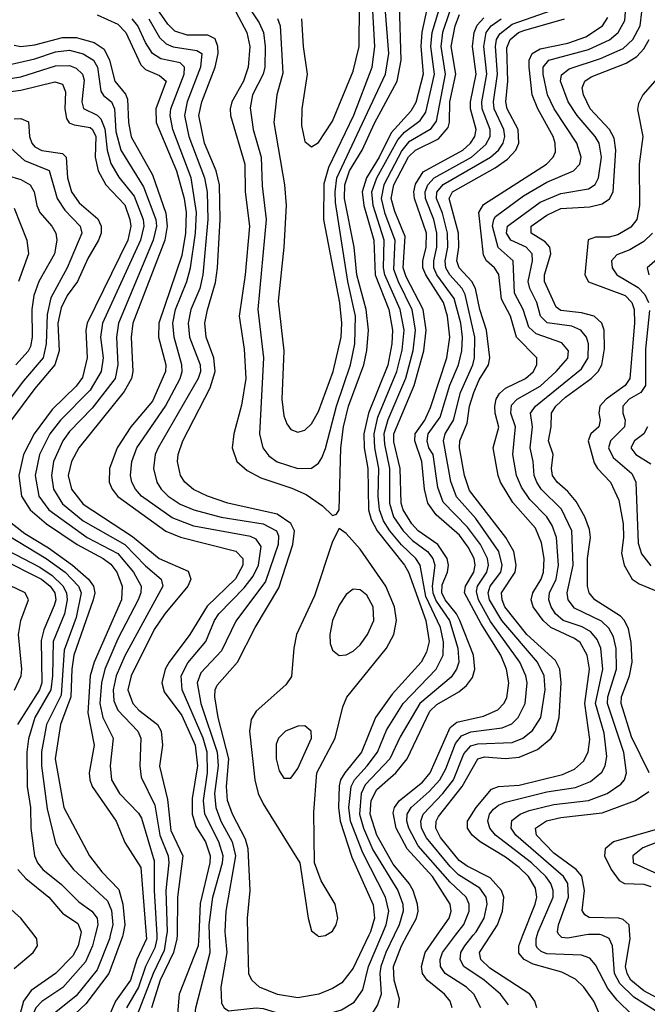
# Model space of a CAD drawing. Header units: inches. Extents: x 884549 to 1028252, y 526810 to 653624.
# Tile 391 of 656: x 904246 to 906060, y 629801 to 632647. Entities that reach past the tile are written whole.
import ezdxf

# ---------------------------------------------------------------- set-up
doc = ezdxf.new("R2010")
doc.units = ezdxf.units.IN
doc.header["$MEASUREMENT"] = 0
doc.layers.add('A9602', color=7, linetype='Continuous')
doc.layers.add('A9603', color=7, linetype='Continuous')

msp = doc.modelspace()

# ---------------------------------------------------------------- linework, layer by layer
at = {"layer": 'A9602', "color": 5}
for points, elevation in [([(904507.9, 630000), (904505.5, 629990), (904470, 629900.6), (904410, 629825), (904346.1, 629773.9), (904325.7, 629750), (904312.6, 629710), (904298.7, 629610), (904285.3, 629550), (904247.1, 629432.9), (904202.7, 629350)], 2760), ([(904230, 629903.8), (904285.2, 629950), (904297.8, 629970), (904295.9, 629990), (904288.2, 630000)], 2680), ([(904464.6, 630000), (904456.6, 629970), (904436.6, 629923.4), (904371, 629849), (904310, 629808.6), (904293.3, 629790), (904284.4, 629770), (904262.4, 629610), (904232.3, 629527.7)], 2740), ([(904422.1, 630000), (904415.7, 629970), (904399.5, 629940.5), (904350, 629889.3), (904279.9, 629840.1), (904257.3, 629810), (904247.1, 629770), (904241.5, 629670)], 2720), ([(904544.5, 630000), (904543.8, 629996.2), (904504.2, 629890), (904437.8, 629802.2), (904375.6, 629744.4)], 2780), ([(904612.3, 630000), (904613.1, 629990), (904584.8, 629930), (904566.3, 629870), (904523, 629810), (904501, 629759)], 2820), ([(904642.5, 630000), (904643.1, 629990), (904636.5, 629963.5), (904610, 629910), (904589.7, 629850), (904554.7, 629790)], 2840), ([(904671, 630000), (904663.6, 629956.4), (904632.2, 629890), (904586, 629770)], 2860), ([(904701, 630000), (904700.9, 629990), (904691, 629950), (904652.2, 629870), (904627.3, 629790)], 2880), ([(904763.6, 630000), (904762.2, 629970), (904707.2, 629830), (904700.3, 629750)], 2920), ([(905328.7, 630000), (905304.1, 629950), (905290.1, 629910), (905286.9, 629890), (905290.5, 629830), (905280.6, 629799.4), (905257.7, 629762.3), (905230, 629732.8), (905186.6, 629713.4), (905110.2, 629709.8), (905030, 629713.5), (904990, 629723.6), (904950, 629740.4), (904930, 629742.4), (904863.1, 629716.9), (904810, 629677.3), (904790, 629668.6), (904770, 629685.8), (904753.5, 629733.5), (904750.8, 629750.8), (904755.5, 629790), (904797.2, 629950), (904795.2, 630000)], 2940), ([(904839.8, 630000), (904844.8, 629950), (904827.8, 629850), (904830, 629804.2), (904837.4, 629790), (904850, 629781.7), (904929.7, 629790.3), (904950, 629788.6), (905010, 629769.8), (905056.7, 629763.3), (905113.8, 629766.2), (905175.9, 629784.1), (905212.9, 629807.1), (905237.5, 629842.5), (905254.1, 629910), (905292.9, 630000)], 2960), ([(905255.3, 630000), (905210, 629904.8), (905177, 629863), (905150, 629845.8), (905110.4, 629829.6), (905050, 629818.9), (904991.5, 629828.5), (904939.7, 629850), (904916.8, 629870), (904908.7, 629888.7), (904905.8, 630000)], 2980), ([(905106, 630000), (905110, 629996.9), (905130, 629999.4), (905130.9, 630000)], 3020), ([(905340.4, 629790), (905344.3, 629815.7), (905328.7, 629870), (905326.6, 629910), (905349.9, 629969.9), (905366.3, 630000)], 2920), ([(905496.2, 629790), (905489.9, 629810), (905473.8, 629830), (905423.9, 629870), (905410.5, 629890), (905407.6, 629910), (905418.2, 629950), (905452.8, 630000)], 2880), ([(905579.1, 629790), (905558.5, 629830), (905537.6, 629850), (905475.7, 629890), (905462.3, 629910), (905461.1, 629930), (905467.8, 629950), (905506, 630000)], 2860), ([(905658.7, 629798.7), (905635.6, 629830), (905588.9, 629870), (905530.3, 629910), (905519.5, 629930), (905521.6, 629950), (905532.3, 629970), (905557.3, 630000)], 2840), ([(905740.9, 629790), (905735.2, 629810), (905720.1, 629830), (905605.1, 629905.1), (905579.1, 629930), (905575.5, 629950), (905607.5, 630000)], 2820), ([(905922.5, 629770), (905905.7, 629810), (905876.6, 629850), (905852.9, 629872.9), (905813.1, 629893.1), (905730, 629916.7), (905704.4, 629930), (905688.9, 629948.9), (905688.7, 629970), (905700.6, 630000)], 2780), ([(906016.4, 629770), (905972.7, 629812.7), (905946.1, 629846.1), (905910, 629914.9), (905893.8, 629933.8), (905870, 629942.4), (905770, 629946.3), (905753.2, 629953.2), (905743.2, 629963.2), (905738.9, 629970), (905738.6, 629990), (905741.4, 630000)], 2760), ([(905877.3, 630000), (905830, 629991.8), (905813.4, 629993.4), (905806.5, 630000)], 2740), ([(906102.1, 629770), (906020.9, 629820.9), (905980.5, 629860.5), (905965.5, 629890), (905959.1, 629970), (905950, 629990.9), (905929.2, 630000)], 2740), ([(906179, 629770), (906050, 629839.3), (906012.6, 629870), (906001.6, 629890), (905997.1, 629910), (906010.2, 629990.2), (906009.6, 630000)], 2720)]:
    msp.add_lwpolyline(points, dxfattribs=dict(at, elevation=elevation))
at = {"layer": 'A9603', "color": 5}
for points, elevation in [([(904870, 632741.2), (904938.7, 632638.7), (904950.6, 632610.6), (904955.8, 632570), (904954.6, 632510), (904950.2, 632489.8), (904918.8, 632430), (904912.3, 632392.3), (904921.3, 632330), (904944.1, 632250), (904947.2, 632167.2), (904958.4, 632070), (904934.2, 631810), (904950.6, 631670), (904939.5, 631450), (904948.7, 631410), (904966.3, 631386.3), (904990, 631369), (905050.3, 631349.7), (905090, 631350.7), (905110, 631364.8), (905119.1, 631380.9), (905130, 631407.2), (905161.7, 631530), (905202.4, 631650), (905215.1, 631710), (905216.4, 631790), (905194.7, 631890), (905159.3, 632119.3), (905157.6, 632150), (905162.9, 632190), (905303.1, 632490), (905313.1, 632550), (905303.7, 632670)], 3040), ([(905429.3, 632710), (905408.7, 632611.3), (905405.7, 632570), (905412.8, 632490), (905391.5, 632408.5), (905377.1, 632382.9), (905319.7, 632320.3), (905284.9, 632250), (905248.3, 632190), (905235.8, 632150), (905240.6, 632110), (905269.5, 632010), (905273.7, 631910), (905313.1, 631810), (905324, 631750), (905322.2, 631710), (905310, 631648.4), (905254.2, 631510), (905240.5, 631450), (905241.5, 631410), (905252.3, 631350), (905254.1, 631230), (905262.1, 631202.1), (905279.1, 631170), (905358.5, 631070), (905369.8, 631049.8), (905420.4, 630910), (905429.5, 630850), (905421.7, 630818.3), (905406.4, 630790), (905322.3, 630697.7), (905274.7, 630630), (905234.4, 630530), (905186.2, 630470), (905173.9, 630450), (905170, 630431.9), (905168, 630370), (905172.2, 630330), (905206.4, 630226.4), (905268, 630088), (905271.6, 630050), (905260.1, 630010), (905255.3, 630000)], 2980), ([(904905.8, 630000), (904904.6, 630050), (904912, 630130), (904906.8, 630250), (904898.5, 630278.5), (904861.5, 630350), (904847.1, 630390), (904843.9, 630430), (904850.7, 630510), (904819.6, 630630), (904810.6, 630690), (904811.1, 630710), (904816.8, 630723.2), (904875.9, 630790), (904926.4, 630890), (904995.5, 631004.5), (905035.8, 631130), (905040.3, 631170), (905030, 631191.2), (904990, 631217.5), (904847.6, 631250), (904789.4, 631269.4), (904748.8, 631288.8), (904724, 631310), (904711, 631330), (904702.3, 631370), (904704.2, 631390), (904717.9, 631430), (904796.9, 631583.1), (904811.5, 631630), (904807.7, 631670), (904785, 631730), (904781.8, 631770), (904788.8, 631808.8), (904812.3, 631887.7), (904818.3, 631930), (904825.4, 632070), (904823.6, 632170), (904814.3, 632210), (904780.4, 632290), (904764.1, 632370), (904772.6, 632410), (904811.7, 632510), (904819.8, 632550), (904819.3, 632570), (904811.7, 632591.7), (904790, 632602.4), (904730, 632602.8), (904694.6, 632614.6), (904674.1, 632634.1), (904641.6, 632681.6)], 2980), ([(904871.2, 632670), (904903.2, 632610), (904911, 632570), (904907, 632510), (904893.3, 632470), (904859.3, 632410), (904854.8, 632390), (904855.5, 632370), (904897.2, 632230), (904898, 632150), (904910.7, 632050), (904898.2, 631910), (904880.7, 631790), (904894.9, 631694.9), (904900.2, 631610), (904887.5, 631532.5), (904864.8, 631450), (904860.1, 631410), (904874.2, 631370), (904903.7, 631343.7), (904942.8, 631322.8), (905033.1, 631293.1), (905074.6, 631274.6), (905121.6, 631241.6), (905150, 631213.6), (905162.3, 631217.7), (905170, 631230.6), (905174.8, 631410), (905182, 631470), (905196.9, 631530), (905240.4, 631650), (905249.5, 631690.5), (905254.6, 631750), (905247.6, 631810), (905220.5, 631910), (905212.9, 631990), (905185.4, 632130), (905185.7, 632170), (905199.5, 632210), (905236, 632270), (905271.8, 632348.2), (905337.6, 632470), (905348.4, 632530), (905343.8, 632690)], 3020), ([(904991.1, 632651.1), (904998.9, 632630), (905006.7, 632493.3), (904989.6, 632430), (904980.9, 632350), (905011.2, 632170), (905016, 632110), (905010.1, 631990.1), (904993.6, 631833.6), (905009.7, 631690), (905004, 631550), (905010, 631502.4), (905018.7, 631478.7), (905030, 631462.2), (905050, 631455.1), (905070, 631460.5), (905090, 631478.7), (905110, 631514.8), (905152.3, 631630), (905175.5, 631730), (905176.9, 631770), (905171.4, 631828.6), (905125, 632070), (905126.3, 632173.7), (905139.4, 632220.6), (905211.7, 632371.7), (905265, 632510), (905273.1, 632570), (905266.1, 632690)], 3060), ([(905061, 632650), (905065.3, 632570), (905077.3, 632490), (905061.7, 632390), (905061.2, 632341.2), (905070, 632294.9), (905090, 632280.2), (905110, 632292.4), (905150, 632354.3), (905210, 632498.4), (905227.3, 632570), (905228.7, 632690)], 3080), ([(905292.9, 630000), (905305.8, 630030), (905313, 630070), (905303.9, 630110), (905238.4, 630238.4), (905202.5, 630330), (905197.2, 630370), (905203.8, 630430), (905213.7, 630450), (905250.9, 630490), (905280.3, 630530), (905306.4, 630593.6), (905354.7, 630670), (905450.1, 630769.9), (905470.4, 630810), (905471.2, 630848.8), (905462.4, 630890), (905420.1, 630980.1), (905403.2, 631070), (905391.2, 631090), (905349.4, 631129.4), (905316.4, 631170), (905298.1, 631198.1), (905285.8, 631230), (905282.2, 631270), (905284.6, 631350), (905272.4, 631410), (905270.3, 631450), (905281.7, 631498.3), (905336.5, 631630), (905352, 631692), (905357.3, 631750), (905346.2, 631810), (905301.7, 631910), (905297.6, 631930), (905299.6, 632010), (905267.4, 632110), (905264.1, 632150), (905278.7, 632190), (905339.5, 632300.5), (905358.1, 632321.9), (905404.1, 632355.9), (905419.6, 632380.4), (905444.8, 632490), (905434.1, 632570), (905438.1, 632610), (905464.1, 632695.9)], 2960), ([(905557.3, 630000), (905565.6, 630010), (905588.5, 630050), (905597.4, 630090), (905594.4, 630110), (905576.2, 630136.2), (905514.9, 630174.9), (905490, 630198.8), (905421.9, 630281.9), (905407.9, 630310), (905405.4, 630330), (905412.2, 630350), (905469.6, 630410.4), (905499.6, 630450), (905530, 630524.9), (905550, 630547.7), (905570, 630553.9), (905670, 630557.6), (905699.9, 630570), (905728, 630592), (905752.8, 630630), (905765.3, 630710), (905762, 630750), (905743, 630790), (905639.4, 630910), (905604.3, 630970), (905599.7, 630990), (905606.2, 631010), (905636.8, 631050), (905641.1, 631070), (905631.2, 631110), (905564.9, 631204.9), (905508.2, 631268.2), (905492.4, 631312.4), (905470.7, 631430), (905476.2, 631450), (905499.6, 631490), (905520.2, 631570), (905555.5, 631650), (905560.9, 631670), (905561.4, 631730), (905533.3, 631853.3), (905525, 631870), (905489, 631910), (905477.8, 631930), (905475.7, 631950), (905483.2, 631990), (905482.6, 632030), (905468.5, 632088.5), (905450.5, 632130), (905451.6, 632148.4), (905470, 632170.7), (905607, 632250), (905630.2, 632270), (905643.2, 632290), (905647.9, 632310), (905645.4, 632330), (905617.5, 632390), (905615.4, 632410), (905626.7, 632490), (905621.2, 632570), (905624.5, 632590), (905633.6, 632606.4), (905670, 632634.5), (905785.1, 632674.9)], 2840), ([(904470, 632661.4), (904530, 632634.4), (904553.2, 632610), (904596.7, 632516.7), (904610, 632503.3), (904650, 632486.3), (904669.6, 632470), (904640.2, 632390), (904641.2, 632350), (904699.7, 632210), (904721.3, 632130), (904727.2, 632090), (904725.6, 632030), (904714.6, 631965.4), (904648.5, 631770), (904647.4, 631730), (904668.6, 631650), (904667.6, 631630), (904630, 631544.8), (904567.2, 631470), (904528, 631410), (904505.7, 631350), (904504.6, 631310), (904513.2, 631290), (904530, 631268.9), (904668.6, 631168.6), (904711, 631151), (904871.1, 631111.1), (904891.6, 631090), (904891.3, 631070), (904870, 631031), (904788.5, 630951.5), (904737.8, 630870), (904678.1, 630790), (904666.7, 630770), (904656.7, 630730), (904663.8, 630703.8), (904715.2, 630635.2), (904753, 630550), (904760.5, 630490), (904744.8, 630395.2), (904745.1, 630350), (904755, 630315), (904783, 630270), (904796.5, 630230), (904795.6, 630210), (904767.7, 630092.3), (904763.6, 630000)], 2920), ([(904795.2, 630000), (904794.1, 630030), (904804.5, 630110), (904832.7, 630210), (904834.1, 630230), (904821.4, 630270), (904781.4, 630350), (904777.3, 630390), (904788.9, 630470), (904787.7, 630530), (904776.4, 630570), (904716.3, 630710), (904712.8, 630750), (904732.1, 630787.9), (904784.1, 630850), (904809, 630910), (904822.1, 630930), (904895.4, 631004.6), (904921.3, 631038.7), (904936.4, 631070), (904943.9, 631123.9), (904930, 631145.7), (904913.1, 631153.1), (904750, 631182.7), (904686.7, 631206.7), (904598.1, 631270), (904580.6, 631290), (904570.1, 631310), (904566.3, 631330), (904570.4, 631370), (904584.8, 631410), (904667.7, 631530), (904709.8, 631610), (904715.8, 631630), (904715.1, 631650), (904692.5, 631730), (904689, 631770), (904697, 631810), (904729.4, 631890), (904740.3, 631930), (904754.5, 632030), (904757.4, 632090), (904741.6, 632190), (904689.2, 632330), (904680.8, 632370), (904683.5, 632390), (904722, 632490), (904722.8, 632510), (904710, 632522.6), (904654.3, 632534.3), (904630.4, 632550), (904610, 632581.6), (904587.5, 632630), (904571.4, 632650)], 2940), ([(904620, 632650), (904650, 632596), (904670, 632577.5), (904690, 632568.6), (904758.4, 632558.4), (904772.4, 632550), (904769.2, 632510), (904730.7, 632410), (904722.2, 632370), (904734.7, 632310), (904780.6, 632190), (904788.5, 632148.5), (904790.4, 632070), (904775.7, 631910), (904766.7, 631870), (904740.6, 631810), (904733, 631770), (904737.3, 631730), (904767.5, 631650), (904768.5, 631630), (904762.5, 631610), (904646.3, 631410), (904638.3, 631390), (904633, 631350), (904642.3, 631310), (904655.6, 631290), (904675.6, 631270), (904710, 631246.8), (904750, 631229.8), (904828.6, 631208.6), (904950, 631189.4), (904988.9, 631170), (904994.7, 631154.7), (904993, 631130), (904957.1, 631022.9), (904871.2, 630908.8), (904830, 630822.6), (904770, 630759.1), (904759, 630730), (904770.2, 630670), (904817.2, 630530), (904820.1, 630490), (904809.1, 630410), (904813.1, 630370), (904827.8, 630330), (904860.4, 630270), (904870, 630230), (904842.4, 630070), (904838.8, 630010), (904839.8, 630000)], 2960), ([(905488.2, 632670), (905468.2, 632610), (905463.1, 632570), (905475.6, 632490), (905450, 632354.5), (905432.7, 632330), (905370, 632293), (905350.5, 632269.5), (905298.3, 632170), (905291.2, 632130), (905300.8, 632090), (905330.8, 632010), (905326.5, 631926.5), (905339.7, 631890), (905379.3, 631810), (905389.5, 631750), (905382.8, 631690), (905361.2, 631610), (905309.9, 631490.1), (905299.1, 631450), (905300.4, 631420.4), (905315.3, 631350), (905314.6, 631250), (905327, 631210), (905354.5, 631170), (905381.8, 631141.8), (905424.7, 631110), (905440, 631090), (905445.8, 631070), (905438.4, 631010), (905440.7, 630990), (905450, 630965.8), (905488.2, 630910), (905512.6, 630830), (905515.7, 630790), (905509.1, 630770), (905493.3, 630746.7), (905402.7, 630670), (905346.2, 630573.8), (905316.2, 630510), (905245.1, 630434.9), (905232.9, 630410), (905228.6, 630350), (905240.3, 630310), (905267.3, 630247.3), (905338.7, 630130), (905353.2, 630090), (905354.2, 630070), (905343.4, 630030), (905328.7, 630000)], 2940), ([(905366.3, 630000), (905393.5, 630050), (905397.6, 630070), (905396.4, 630090), (905383.2, 630130), (905371.7, 630150), (905325.5, 630205.5), (905278.6, 630290), (905259.6, 630350), (905261.7, 630390), (905278.2, 630421.8), (905333.2, 630470), (905365.9, 630510), (905431.5, 630648.5), (905452.2, 630667.8), (905515.8, 630704.2), (905538, 630722), (905554.7, 630745.3), (905561.8, 630770), (905557.9, 630810), (905517.9, 630910), (905508.9, 630930), (905475.6, 630970), (905466, 630990), (905466.8, 631013.2), (905482.6, 631050), (905486, 631070), (905481.8, 631090), (905454.7, 631130), (905398.3, 631170), (905379.1, 631190), (905354.8, 631230), (905348.7, 631250), (905345.8, 631350), (905327.2, 631427.2), (905327.2, 631450), (905386.4, 631590), (905414.6, 631690), (905421.1, 631750), (905412.1, 631810), (905363.5, 631903.5), (905354.7, 631930), (905360.3, 632020.3), (905330, 632093), (905320, 632130), (905327.6, 632170), (905370, 632250.9), (905390, 632270.4), (905457.1, 632302.9), (905484.3, 632335.7), (905488.5, 632351.5), (905489, 632410), (905506.6, 632490), (905493.2, 632570), (905505, 632630), (905517.3, 632662.7)], 2920), ([(905452.8, 630000), (905487.4, 630050), (905492.9, 630070), (905489.9, 630090), (905439.1, 630170), (905366.2, 630250), (905334.7, 630310), (905325.9, 630354.1), (905329.6, 630370), (905344.1, 630390), (905410, 630443.3), (905432.9, 630470), (905490, 630601.2), (905510, 630615.9), (905586.6, 630633.4), (905628.2, 630651.8), (905645.5, 630670), (905653.7, 630686.3), (905660.2, 630730), (905653.4, 630770), (905636.4, 630810), (905580.2, 630900.2), (905531.5, 630990), (905534.4, 631010), (905558.7, 631050), (905562.7, 631070), (905559.6, 631090), (905542.8, 631122.8), (905517.4, 631157.4), (905450, 631216.2), (905426, 631250), (905415.8, 631290), (905408.9, 631370), (905388, 631430), (905389.6, 631450), (905417.4, 631490), (905433.7, 631526.3), (905480.9, 631670), (905489.8, 631730), (905482.8, 631790), (905471.2, 631830), (905419.7, 631910), (905411.8, 631930), (905411.2, 631950), (905421.2, 631990), (905421.7, 632030), (905387, 632130), (905385.2, 632150), (905390, 632172), (905412.5, 632207.5), (905527.2, 632270), (905548.8, 632290), (905561.7, 632310), (905565.4, 632330), (905549.5, 632390), (905549, 632410), (905565.7, 632490), (905555.2, 632570), (905559.6, 632610), (905568.5, 632631.5), (905587.2, 632652.8)], 2880), ([(905506, 630000), (905530, 630031.5), (905545.6, 630070), (905545.6, 630090), (905537, 630110), (905490, 630154.1), (905398.3, 630258.3), (905370.7, 630310), (905365, 630330), (905365.7, 630350), (905377.2, 630370), (905430, 630415.7), (905460.5, 630450), (905478.3, 630481.7), (905505.6, 630554.4), (905523.1, 630576.9), (905550, 630588), (905640.4, 630599.6), (905668.1, 630611.9), (905687.3, 630630), (905707.3, 630670), (905713, 630730), (905709.2, 630750), (905691.2, 630790), (905607, 630907), (905572, 630970), (905566.1, 630993.9), (905569.6, 631010), (905596.4, 631050), (905601.1, 631070), (905598.5, 631090), (905577.8, 631130), (905540.5, 631180.5), (905470, 631252.2), (905454.5, 631294.5), (905441.3, 631390), (905429, 631410), (905423.8, 631430), (905426.6, 631450), (905461.6, 631498.4), (905489.4, 631590.6), (905514.1, 631650), (905523.9, 631690), (905525.7, 631730), (905520.7, 631770), (905501.7, 631841.7), (905452.2, 631910), (905443.5, 631930), (905442.9, 631950), (905451.8, 631990), (905452.1, 632030), (905443, 632070), (905419.1, 632130), (905418.4, 632150), (905425.5, 632170), (905443.7, 632190), (905551.8, 632250), (905593.7, 632286.3), (905606, 632310), (905606.1, 632330), (905582.8, 632390), (905581.4, 632410), (905596, 632490), (905587.6, 632570), (905594.6, 632610), (905609.3, 632630), (905637.5, 632650)], 2860), ([(905607.5, 630000), (905626.7, 630030), (905641.5, 630070), (905645.2, 630110), (905639, 630130), (905606.3, 630166.3), (905539.6, 630199.6), (905516.8, 630216.8), (905462.7, 630282.7), (905449.3, 630310), (905449.5, 630330), (905456.6, 630343.4), (905524.7, 630430), (905570, 630510), (905590, 630516.2), (905650, 630511.5), (905690, 630514.9), (905742.7, 630537.3), (905781.9, 630570), (905794.3, 630590), (905805.6, 630630), (905811.2, 630730), (905807, 630770), (905794.8, 630794.8), (905712.2, 630870), (905648.7, 630950), (905640.2, 630970), (905639, 630990), (905678.2, 631050), (905681.5, 631070), (905674.4, 631110), (905651.7, 631150), (905546.3, 631286.3), (905532, 631330), (905517.8, 631410), (905518, 631430), (905539.2, 631480.8), (905546, 631530), (905558.3, 631570), (905573.9, 631606.1), (905601.3, 631650), (905605, 631670), (905595.8, 631750), (905576, 631810), (905563.4, 631870), (905553, 631890), (905516.1, 631930), (905510, 631949.9), (905515.1, 631990), (905514.1, 632030), (905487.5, 632130), (905497, 632150), (905620.8, 632219.2), (905656.2, 632243.8), (905680.5, 632270), (905689.2, 632290), (905686.6, 632330), (905654.9, 632390), (905651.1, 632410), (905657, 632470), (905654.1, 632565.9), (905663.6, 632590), (905687.8, 632610), (905703.4, 632616.6), (905821.2, 632650)], 2820), ([(905700.6, 630000), (905736.2, 630090), (905740.7, 630110), (905736.8, 630136.8), (905716.9, 630170), (905690, 630196), (905650, 630225.8), (905576.8, 630270), (905554.3, 630290), (905540.6, 630310), (905540.2, 630330), (905565.2, 630370), (905610, 630422.7), (905630, 630430.3), (905690, 630434.5), (905814.9, 630465.1), (905850, 630480.5), (905876, 630504), (905889, 630530), (905893.5, 630566.5), (905880, 630670), (905892.9, 630770), (905886.3, 630810), (905866.3, 630846.3), (905850, 630858.5), (905780.9, 630890), (905759.4, 630910), (905730, 630950), (905724.1, 630970), (905728.8, 630990), (905753.2, 631030), (905760.1, 631050), (905761.8, 631090), (905754.4, 631134.4), (905737.2, 631177.2), (905671.8, 631251.8), (905635.8, 631310), (905628.6, 631330), (905615, 631410), (905630.6, 631469.4), (905620.6, 631510), (905619.1, 631530), (905623.6, 631550), (905633.2, 631566.8), (905650, 631581.7), (905708.5, 631610), (905730, 631629.7), (905740.8, 631650), (905740.8, 631670), (905681.6, 631730), (905664.3, 631790), (905639, 631839), (905630.8, 631910.8), (905618.3, 631930), (905595.3, 631950), (905586.8, 631966.8), (905573.5, 632090), (905587, 632113), (905768.3, 632230), (905788.4, 632250), (905794.4, 632265.6), (905794.1, 632290), (905788.1, 632310), (905743.7, 632390), (905727.5, 632430), (905718.7, 632510), (905719, 632530), (905727.1, 632550), (905750, 632562.9), (905830, 632579.9), (905882.3, 632597.7), (905930.3, 632629.7), (905945.8, 632654.2)], 2780), ([(905741.4, 630000), (905744.2, 630010), (905787.6, 630110), (905787.8, 630130), (905781.1, 630150), (905766.7, 630170), (905725.6, 630210), (905621.8, 630290), (905604.9, 630310), (905598.8, 630330), (905604.1, 630350), (905615.6, 630364.4), (905630, 630376.5), (905650, 630385), (905770, 630414.7), (905852.2, 630427.8), (905895.6, 630444.4), (905928.3, 630471.7), (905938.1, 630490), (905942.8, 630517.2), (905935.1, 630584.9), (905910.1, 630670), (905931.9, 630770), (905925.3, 630830), (905915.3, 630855.3), (905897.2, 630877.2), (905872.1, 630892.1), (905816.9, 630910), (905795.1, 630930), (905781.9, 630950), (905775.3, 630970), (905777.4, 630990), (905796.3, 631030), (905803.9, 631070), (905797.3, 631150), (905785.3, 631185.3), (905770, 631209.9), (905720.2, 631260.2), (905696.1, 631296.1), (905681.8, 631330), (905671.5, 631390), (905679.1, 631470), (905665.9, 631510), (905667.3, 631532.7), (905683.7, 631550), (905750, 631587.9), (905797.1, 631630), (905830, 631669), (905832.1, 631690), (905813.2, 631713.2), (905739.1, 631739.1), (905718.1, 631758.1), (905701.4, 631810), (905676.3, 631856.3), (905672.4, 631950), (905628.8, 631988.8), (905613, 632050), (905616.1, 632070), (905621.8, 632078.2), (905702, 632138), (905770, 632177.8), (905847.2, 632210), (905864.9, 632230), (905869.1, 632250), (905856.4, 632290), (905791, 632390), (905771.9, 632430), (905758.8, 632490), (905759.4, 632510), (905775.3, 632530), (905890, 632561.5), (905950.4, 632589.6), (905975.8, 632610), (905995.2, 632644.8), (905997.5, 632670)], 2760), ([(905806.5, 630000), (905803.2, 630003.2), (905800.3, 630010), (905803.8, 630030), (905832.8, 630110), (905830.7, 630150), (905817.9, 630170), (905679.9, 630290), (905666.2, 630310), (905668.4, 630331.6), (905692.5, 630350), (905718.8, 630361.2), (905790, 630378.6), (905890, 630390), (905944, 630410), (905983.1, 630436.9), (905994.3, 630450), (906000.4, 630470), (905991.8, 630528.2), (905944.6, 630670), (905946.2, 630690), (905971.4, 630770), (905969.6, 630829.6), (905962.7, 630862.7), (905948.6, 630888.6), (905928.1, 630908.1), (905850, 630946.3), (905831.3, 630970), (905828.6, 630990), (905846, 631070), (905842.1, 631170), (905811.8, 631231.8), (905753.3, 631290), (905740.5, 631310), (905733.2, 631330), (905730.2, 631370), (905721.1, 631410), (905728.4, 631470), (905722.6, 631510), (905736.7, 631530), (905870, 631637.6), (905888.9, 631670), (905890.4, 631710.4), (905884.4, 631730), (905868.4, 631750), (905841.5, 631761.5), (905771, 631771), (905751.4, 631790), (905741.2, 631830), (905720.8, 631870), (905716.2, 631890), (905727.9, 631950), (905727.6, 631970), (905710.3, 631990), (905665.7, 632010), (905653.3, 632030), (905656.5, 632050), (905663.4, 632056.6), (905750, 632119.4), (905810, 632144.9), (905890, 632158.1), (905909.2, 632170.8), (905919, 632190), (905927.3, 632250), (905920.6, 632290), (905909, 632310), (905856.9, 632370), (905831.2, 632410), (905809.2, 632470), (905811.7, 632488.3), (905834.2, 632505.8), (905924.5, 632535.5), (905990, 632563.8), (906018.4, 632590), (906039.4, 632630), (906044.4, 632670)], 2740), ([(904230, 632574.1), (904250, 632569.6), (904290, 632574.5), (904370, 632595.6), (904410, 632595.8), (904461.7, 632581.7), (904490, 632561.9), (904506.2, 632530), (904520.9, 632470), (904552.5, 632432.5), (904558, 632418), (904560.3, 632350), (904568.4, 632308.4), (904630, 632199.2), (904668.4, 632088.4), (904672.8, 632050), (904666, 632010), (904573.2, 631770), (904568.8, 631730), (904573.5, 631630), (904569.8, 631610), (904547.9, 631572.1), (904417, 631410), (904395.8, 631370), (904386.8, 631330), (904396.3, 631290), (904430, 631246.9), (904572.7, 631152.7), (904649.1, 631089.1), (904732.9, 631052.9), (904741.1, 631030), (904732.3, 631010), (904665.8, 630930), (904635.3, 630884.7), (904568.9, 630750), (904558.6, 630710), (904573.1, 630670), (904591, 630651), (904644.7, 630610), (904655.5, 630590), (904658.7, 630550), (904650, 630488.7), (904673, 630393), (904683.3, 630303.3), (904718, 630230), (904702.4, 630110), (904701, 630000)], 2880), ([(906065.6, 630470), (906014.3, 630574.3), (905984.4, 630670), (905985.3, 630690), (906008.7, 630750), (906016.1, 630790), (906013.2, 630846.8), (906005.8, 630885.8), (905994.5, 630910), (905982.4, 630922.4), (905908.2, 630970), (905892.1, 630990), (905887.1, 631010), (905887, 631090), (905895.5, 631150), (905893.1, 631173.1), (905879.8, 631210), (905854.3, 631254.3), (905830, 631283.6), (905799.4, 631310), (905785.9, 631330), (905783.6, 631350), (905788.1, 631390), (905774.7, 631430), (905782.6, 631470), (905783.5, 631510), (905796.1, 631530), (905823.9, 631556.1), (905897.9, 631610), (905917.8, 631630), (905929, 631650), (905936.1, 631696.1), (905935.6, 631750), (905928.4, 631770), (905906.2, 631790), (905870, 631800.2), (905810, 631807), (905796.7, 631816.7), (905763.4, 631890), (905763.4, 631910), (905781.3, 631970), (905778.3, 631990), (905764.7, 632004.7), (905724.7, 632030), (905724, 632050), (905770, 632082.5), (905810, 632101.2), (905893.7, 632106.3), (905930, 632115.1), (905950.5, 632129.5), (905961.1, 632150), (905969, 632270), (905964.6, 632304.6), (905951, 632330), (905894.8, 632390), (905875.9, 632430), (905871.8, 632450), (905879.7, 632470), (905898.2, 632481.8), (905998.6, 632521.4), (906030, 632540.9), (906050, 632563.4), (906065.1, 632590)], 2720), ([(904210, 632516.4), (904290, 632534.3), (904350, 632554.3), (904390, 632559.2), (904430, 632548.8), (904459.4, 632530), (904471.3, 632510), (904480.9, 632440.9), (904488.6, 632428.6), (904512.1, 632410), (904520.6, 632390), (904524.1, 632324.1), (904538.2, 632270), (904604.5, 632164.5), (904639.4, 632070), (904641.4, 632050), (904632.5, 632010), (904531.5, 631770), (904526.1, 631730), (904529.6, 631650), (904521.9, 631610), (904456.2, 631523.8), (904390, 631456.7), (904370.9, 631430), (904344.4, 631370), (904338.2, 631330), (904343.8, 631290), (904370, 631247.8), (904430, 631198.6), (904550.6, 631130), (904610, 631068.6), (904655.1, 631030), (904659.7, 631010), (904550, 630807.9), (904524.7, 630750), (904516.1, 630710), (904518.1, 630678.1), (904530, 630650.6), (904587.9, 630590), (904596.4, 630570), (904593.3, 630490), (904597.2, 630457.2), (904636.8, 630376.8), (904651.4, 630290), (904675, 630230), (904677.1, 630210), (904668.7, 630130), (904672.7, 630010), (904671, 630000)], 2860), ([(904170.1, 632469.9), (904250, 632482.7), (904350, 632513.6), (904390, 632515.2), (904410, 632507.2), (904428.3, 632490), (904432.3, 632472.3), (904426.1, 632410), (904430.7, 632390.7), (904470, 632371.9), (904480.9, 632360.9), (904491.9, 632331.9), (904499, 632270), (904510, 632231.7), (904532.6, 632192.6), (904577.3, 632137.3), (904603.2, 632070), (904605.5, 632050), (904595.8, 632010), (904485.2, 631770), (904479.6, 631730), (904487.1, 631670), (904482.2, 631630), (904450, 631576.3), (904363.8, 631490), (904333.1, 631450), (904303.2, 631390), (904291.5, 631330), (904301.2, 631270), (904330.3, 631230.3), (904441.6, 631150), (904530, 631104), (904575.5, 631050), (904597, 631010), (904596.5, 630990), (904589.1, 630970), (904530, 630857.6), (904492.8, 630770), (904482.4, 630730), (904478, 630670), (904486.8, 630630), (904516.6, 630570), (904508, 630490), (904511.9, 630450), (904534.3, 630410), (904590, 630353.6), (904598.8, 630338.8), (904635, 630215), (904634.7, 630130), (904642.5, 630000)], 2840), ([(906095.1, 632484.9), (906046.9, 632430), (906034.8, 632405.2), (906032.1, 632387.9), (906046.8, 632310), (906036.9, 632230), (906037.7, 632110), (906030.2, 632070), (906012.8, 632047.2), (905975, 632025), (905950, 632019.1), (905910, 632018.8), (905889, 632011), (905879.1, 631910), (905890, 631889.9), (905996.4, 631850), (906015.1, 631830), (906022.4, 631810), (906023.4, 631770), (906009.9, 631610), (905996, 631590), (905941.2, 631550), (905923.3, 631530), (905919.6, 631510), (905924.2, 631490), (905919.9, 631470), (905897.1, 631450), (905888.7, 631430), (905906.2, 631366.2), (905915.9, 631350), (905953.3, 631310), (905977.9, 631257.9), (905990.2, 631189.8), (905991, 631150), (905985.2, 631105.2), (905993.4, 631070), (906016.7, 631030), (906036.7, 631016.7), (906092.8, 630992.8)], 2680), ([(904190, 632435.8), (904250, 632443.4), (904347.8, 632467.8), (904370, 632460.8), (904378.9, 632438.9), (904376.6, 632390), (904381.7, 632361.7), (904389.5, 632349.5), (904403.3, 632343.3), (904450, 632335.7), (904456.8, 632330), (904466.6, 632310), (904464.8, 632250), (904473.3, 632210), (904494.8, 632170), (904550, 632112.4), (904564.7, 632070), (904567.1, 632050), (904558.4, 632010), (904440.9, 631770), (904437.8, 631750), (904441.1, 631670), (904427.5, 631612.5), (904410, 631587.7), (904340, 631520), (904287.7, 631450), (904257.1, 631390), (904243.8, 631330), (904252, 631270), (904276.9, 631230), (904324.2, 631190), (904412.9, 631130), (904487.5, 631090), (904510, 631072.8), (904527.4, 631050), (904542.8, 631010), (904540.9, 630970), (904462, 630790), (904450.4, 630750), (904443.6, 630643.6), (904461.3, 630550), (904447.5, 630470), (904448.7, 630450), (904456, 630430), (904524.7, 630330), (904550, 630268.7), (904596, 630196), (904612.3, 630000)], 2820), ([(904230, 632361), (904250, 632361.8), (904271.7, 632351.7), (904274.7, 632310), (904281.1, 632290), (904290, 632280.3), (904310, 632269.1), (904370, 632260.5), (904381.1, 632250), (904384.8, 632190), (904396.5, 632150), (904418.1, 632118.1), (904471.7, 632071.7), (904481.7, 632050), (904481.9, 632030), (904473.9, 632010), (904443.1, 631956.9), (904413.4, 631890), (904384, 631850), (904365.9, 631814.1), (904356.9, 631770), (904360.5, 631690), (904348.3, 631650), (904290, 631581.5), (904176.6, 631430)], 2780), ([(904210, 632286.1), (904260.4, 632240.4), (904331.1, 632211), (904354.5, 632130), (904376.8, 632096.8), (904420.9, 632050), (904425.5, 632030), (904383.9, 631930), (904336.3, 631843.7), (904325.3, 631794.7), (904322.9, 631710), (904313.9, 631670), (904257.1, 631602.9), (904153.4, 631466.6)], 2760), ([(904210, 632197.3), (904250, 632185.3), (904276.8, 632170), (904288.4, 632150), (904295.6, 632110), (904304.3, 632090), (904339.2, 632050), (904350.5, 632030), (904353.9, 632010), (904346.6, 631970), (904301.6, 631890), (904286.9, 631850), (904281.8, 631810), (904282.5, 631730), (904277.5, 631702.5), (904271.3, 631688.7), (904235.6, 631650)], 2740), ([(904230, 632102.2), (904267.2, 632010), (904271.4, 631970), (904242.7, 631890)], 2720), ([(906075.5, 632030), (906050, 632006.1), (906010, 631982.4), (905972.3, 631967.7), (905956.4, 631950), (905958.2, 631930), (905972.3, 631910), (906033.3, 631873.3), (906052.8, 631852.8), (906063.1, 631830)], 2660), ([(906110, 631973.8), (906059.2, 631930), (906064.9, 631910)], 2640), ([(906066.3, 631806.3), (906054.7, 631694.7), (906055.2, 631590), (906041.7, 631570), (906008.1, 631550), (905989.3, 631530), (905989.2, 631510), (905996.2, 631490), (905994.6, 631470), (905953.9, 631430), (905948.1, 631410), (905961.6, 631381.6), (906014.9, 631334.9), (906026.5, 631310), (906033.7, 631133.7), (906043.1, 631103.1), (906070, 631068.7)], 2660), ([(906061.1, 631470), (906050.3, 631450), (906022.8, 631430), (906012.3, 631410), (906026.5, 631390), (906070, 631363.4)], 2640), ([(904199.2, 631210), (904261.5, 631161.5), (904330, 631120.3), (904399.3, 631070), (904445.6, 631030), (904460.1, 631010), (904463.5, 630990), (904459.1, 630970), (904403, 630810), (904396.8, 630770), (904394.4, 630690), (904364.2, 630610), (904349.2, 630510), (904374.2, 630370), (904448.2, 630230), (904483.5, 630183.5), (904532.8, 630132.8), (904544.2, 630090), (904550.2, 630030), (904544.5, 630000)], 2780), ([(905130.9, 630000), (905150, 630012.1), (905161.1, 630030), (905165.9, 630050), (905157.7, 630090), (905117.9, 630157.9), (905098, 630210), (905096.5, 630356.5), (905105, 630470), (905158.4, 630570), (905179.7, 630660.3), (905191.3, 630688.7), (905306.7, 630830), (905327.6, 630870), (905335.2, 630910), (905329.7, 630950), (905304.3, 631010), (905230, 631116.6), (905190, 631162.3), (905170, 631176.2), (905150, 631138.5), (905098.7, 630981.3), (905045.9, 630870), (905038.2, 630830), (905031.7, 630748.3), (905015.8, 630724.2), (904930, 630647.9), (904915.7, 630624.3), (904910.7, 630590), (904925.7, 630450), (904935.8, 630410), (904950, 630380.4), (905055.5, 630210), (905080.1, 630050), (905090, 630012.7), (905106, 630000)], 3020), ([(904214.8, 631154.8), (904322.4, 631090), (904377.4, 631050), (904415.9, 631010), (904423.9, 630990), (904410, 630918.5), (904375.3, 630824.7), (904365.9, 630694.1), (904324, 630610), (904309.7, 630530.3), (904309.7, 630489.7), (904326.1, 630366.1), (904350, 630266.2), (904370, 630230.7), (904401.4, 630190), (904499.7, 630099.7), (904511.4, 630071.4), (904515.2, 630030), (904507.9, 630000)], 2760), ([(904210, 631113.4), (904304.3, 631064.3), (904340.4, 631040.4), (904370.6, 631010.6), (904381.2, 630990), (904383.9, 630970), (904376.3, 630930), (904342.9, 630850), (904341.3, 630750), (904336, 630710), (904290, 630630), (904271.5, 630568.5), (904267.4, 630530), (904268.3, 630430), (904277.2, 630370), (904278.6, 630310), (904288.7, 630230), (904297.8, 630210), (904313.5, 630190), (904366.7, 630146.7), (904416.9, 630096.9), (904455.1, 630070), (904469.8, 630050), (904472.6, 630030), (904464.6, 630000)], 2740), ([(904191.3, 631090), (904309.5, 631029.5), (904334.7, 631010), (904348.3, 630990), (904350.7, 630970), (904346.3, 630953.7), (904316.4, 630883.6), (904308, 630852), (904310.3, 630729.7), (904303.1, 630710), (904240, 630610)], 2720), ([(904231, 630709), (904250.9, 630750), (904252.8, 630770), (904242.5, 630870), (904249.9, 630910), (904272, 630970), (904262.3, 630990), (904172.6, 631032.5)], 2680), ([(906009.6, 630000), (906007.8, 630030), (905990, 630045.9), (905977.6, 630050), (905891.7, 630051.7), (905879.1, 630059.1), (905871.6, 630071.6), (905878.1, 630130), (905870.7, 630170.7), (905854.7, 630190), (905790, 630238), (905740.3, 630290), (905737, 630310), (905768.7, 630331.3), (905810, 630340.8), (905930, 630353.8), (906026.3, 630390), (906064.3, 630415.7)], 2720), ([(906090, 630307.3), (905962.5, 630270), (905937.9, 630250), (905936.8, 630230), (905955.3, 630190), (905978.6, 630158.6), (905994, 630150), (906050, 630147.6), (906070, 630140.9)], 2680), ([(906170, 630301.4), (906046.8, 630253.2), (906017.8, 630230), (906018.8, 630210), (906090, 630178)], 2660), ([(904241.1, 630190), (904264.5, 630164.5), (904330.5, 630110.5), (904370, 630064), (904414.2, 630034.2), (904424.2, 630010), (904422.1, 630000)], 2720), ([(904288.2, 630000), (904250.1, 630050), (904175, 630115)], 2680), ([(905929.2, 630000), (905922.8, 630002.8), (905890, 630002.2), (905877.3, 630000)], 2740)]:
    msp.add_lwpolyline(points, dxfattribs=dict(at, elevation=elevation))
at = {"layer": 'A9603', "color": 5, "elevation": 3040}
for points in [[(905210, 631001.2), (905190, 630985.6), (905170, 630954.2), (905150.1, 630910), (905142.7, 630870), (905143.8, 630843.8), (905150, 630824.9), (905170, 630809.2), (905190, 630811.1), (905210, 630821.3), (905230, 630839.8), (905251.3, 630870), (905269.4, 630910), (905267.6, 630950), (905250, 630983.2), (905230, 630999.4)], [(905070, 630605.6), (905050, 630604.8), (905014.6, 630590), (904994, 630570), (904987.3, 630552.7), (904987.1, 630510), (904996, 630476), (905010, 630454.6), (905030, 630454.3), (905050, 630482.7), (905089.8, 630570), (905088.5, 630590)]]:
    msp.add_lwpolyline(points, close=True, dxfattribs=at)

doc.saveas('drawing.dxf')
